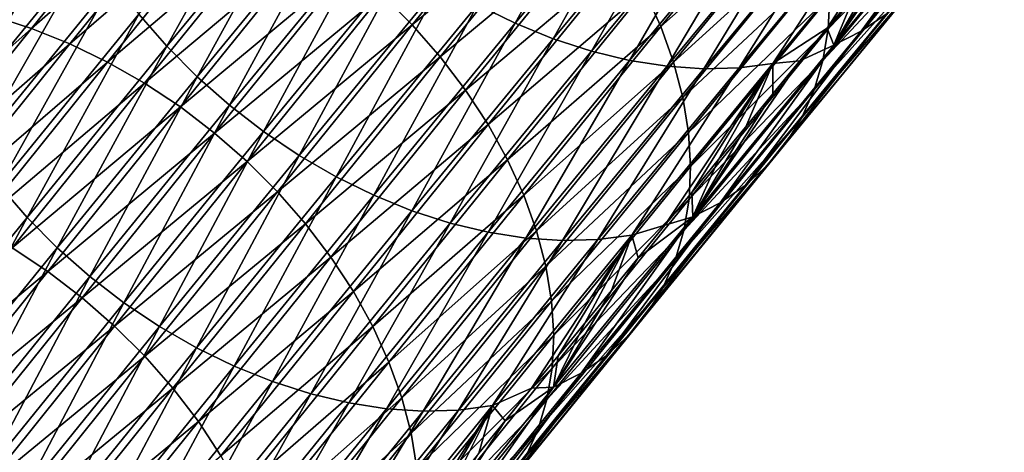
# Model space of a CAD drawing. Header units: millimetres. Extents: x -522 to 188, y -54 to 63.
# Tile 1003 of 1056: x 25.63 to 32.15, y -34.57 to -31.71. Entities that reach past the tile are written whole.
import ezdxf

# ---------------------------------------------------------------- set-up
doc = ezdxf.new("R2010")
doc.units = ezdxf.units.MM
doc.header["$LTSCALE"] = 65.185185
doc.layers.add('39', color=7, linetype='CONTINUOUS')
doc.layers.add('40', color=7, linetype='CONTINUOUS')

msp = doc.modelspace()

# ---------------------------------------------------------------- linework, layer by layer
at = {"layer": '39', "linetype": 'CONTINUOUS'}
for points in [[(29.1345, -30.6236, -33.0401), (28.0256, -31.5409, -31.6473), (28.2266, -31.7416, -31.6785), (29.1345, -30.6236, -33.0401)], [(29.1345, -30.6236, -33.0401), (28.2266, -31.7416, -31.6785), (29.3195, -30.8355, -33.0903), (29.1345, -30.6236, -33.0401)], [(30.793, -30.6243, -34.8476), (29.7646, -31.5166, -33.3521), (29.8718, -31.752, -33.4738), (30.793, -30.6243, -34.8476)], [(30.793, -30.6243, -34.8476), (29.8718, -31.752, -33.4738), (30.8775, -30.8605, -34.9845), (30.793, -30.6243, -34.8476)], [(31.9141, -30.6338, -37.0453), (30.9905, -31.5512, -35.4751), (30.9801, -31.7685, -35.6604), (31.9141, -30.6338, -37.0453)], [(31.9141, -30.6338, -37.0453), (30.9801, -31.7685, -35.6604), (31.8796, -30.8414, -37.2386), (31.9141, -30.6338, -37.0453)], [(31.3648, -31.67, -38.2649), (31.2001, -31.7833, -38.469), (32.147, -30.6433, -39.8646), (31.3648, -31.67, -38.2649)], [(31.2001, -31.7833, -38.469), (31.9648, -30.7362, -40.0642), (32.147, -30.6433, -39.8646), (31.2001, -31.7833, -38.469)], [(26.5995, -30.6581, -31.8707), (25.4507, -31.6838, -30.6241), (25.7051, -31.7645, -30.522), (26.5995, -30.6581, -31.8707)], [(26.5995, -30.6581, -31.8707), (25.7051, -31.7645, -30.522), (26.8527, -30.7598, -31.7859), (26.5995, -30.6581, -31.8707)], [(26.8527, -30.7598, -31.7859), (25.7051, -31.7645, -30.522), (25.9586, -31.8659, -30.4376), (26.8527, -30.7598, -31.7859)], [(26.8527, -30.7598, -31.7859), (25.9586, -31.8659, -30.4376), (27.1027, -30.8814, -31.7195), (26.8527, -30.7598, -31.7859)], [(31.0177, -31.8763, -38.6685), (31.9648, -30.7362, -40.0642), (31.2001, -31.7833, -38.469), (31.0177, -31.8763, -38.6685)], [(31.0177, -31.8763, -38.6685), (31.6991, -30.8892, -40.1574), (31.9648, -30.7362, -40.0642), (31.0177, -31.8763, -38.6685)], [(29.3195, -30.8355, -33.0903), (28.2266, -31.7416, -31.6785), (28.4119, -31.9532, -31.729), (29.3195, -30.8355, -33.0903)], [(29.3195, -30.8355, -33.0903), (28.4119, -31.9532, -31.729), (29.4872, -31.0563, -33.1595), (29.3195, -30.8355, -33.0903)], [(31.8796, -30.8414, -37.2386), (30.9801, -31.7685, -35.6604), (30.9456, -31.9761, -35.8538), (31.8796, -30.8414, -37.2386)], [(31.8796, -30.8414, -37.2386), (30.9456, -31.9761, -35.8538), (31.8213, -31.0373, -37.4383), (31.8796, -30.8414, -37.2386)], [(27.1027, -30.8814, -31.7195), (25.9586, -31.8659, -30.4376), (26.2088, -31.9871, -30.3715), (27.1027, -30.8814, -31.7195)], [(27.1027, -30.8814, -31.7195), (26.2088, -31.9871, -30.3715), (27.3471, -31.0216, -31.6721), (27.1027, -30.8814, -31.7195)], [(30.8775, -30.8605, -34.9845), (29.8718, -31.752, -33.4738), (29.9565, -31.9879, -33.6109), (30.8775, -30.8605, -34.9845)], [(30.8775, -30.8605, -34.9845), (29.9565, -31.9879, -33.6109), (30.939, -31.0951, -35.1356), (30.8775, -30.8605, -34.9845)], [(31.517, -31.1076, -39.8896), (31.6991, -30.8892, -40.1574), (31.0177, -31.8763, -38.6685), (31.517, -31.1076, -39.8896)], [(27.3471, -31.0216, -31.6721), (26.2088, -31.9871, -30.3715), (26.4535, -32.1271, -30.3244), (27.3471, -31.0216, -31.6721)], [(27.3471, -31.0216, -31.6721), (26.4535, -32.1271, -30.3244), (27.5839, -31.1792, -31.6441), (27.3471, -31.0216, -31.6721)], [(31.8213, -31.0373, -37.4383), (30.8874, -32.1719, -36.0536), (31.7399, -31.2197, -37.6427), (31.8213, -31.0373, -37.4383)], [(31.8213, -31.0373, -37.4383), (30.9456, -31.9761, -35.8538), (30.8874, -32.1719, -36.0536), (31.8213, -31.0373, -37.4383)], [(29.4872, -31.0563, -33.1595), (28.4119, -31.9532, -31.729), (28.5798, -32.1738, -31.7985), (29.4872, -31.0563, -33.1595)], [(29.4872, -31.0563, -33.1595), (28.5798, -32.1738, -31.7985), (29.6361, -31.284, -33.2471), (29.4872, -31.0563, -33.1595)], [(30.939, -31.0951, -35.1356), (29.9565, -31.9879, -33.6109), (30.0181, -32.2224, -33.7622), (30.939, -31.0951, -35.1356)], [(30.939, -31.0951, -35.1356), (30.0181, -32.2224, -33.7622), (30.9768, -31.3261, -35.2997), (30.939, -31.0951, -35.1356)], [(31.3354, -31.326, -39.6222), (31.517, -31.1076, -39.8896), (31.0177, -31.8763, -38.6685), (31.3354, -31.326, -39.6222)], [(27.5839, -31.1792, -31.6441), (26.4535, -32.1271, -30.3244), (26.6904, -32.2844, -30.2967), (27.5839, -31.1792, -31.6441)], [(27.5839, -31.1792, -31.6441), (26.6904, -32.2844, -30.2967), (27.8107, -31.3529, -31.6358), (27.5839, -31.1792, -31.6441)], [(31.7399, -31.2197, -37.6427), (30.8874, -32.1719, -36.0536), (30.806, -32.3543, -36.258), (31.7399, -31.2197, -37.6427)], [(31.7399, -31.2197, -37.6427), (30.806, -32.3543, -36.258), (31.636, -31.387, -37.8498), (31.7399, -31.2197, -37.6427)], [(29.6361, -31.284, -33.2471), (28.5798, -32.1738, -31.7985), (28.7287, -32.4014, -31.8863), (29.6361, -31.284, -33.2471)], [(29.6361, -31.284, -33.2471), (28.7287, -32.4014, -31.8863), (29.7646, -31.5166, -33.3521), (29.6361, -31.284, -33.2471)], [(27.8107, -31.3529, -31.6358), (26.6904, -32.2844, -30.2967), (26.9174, -32.4578, -30.2887), (27.8107, -31.3529, -31.6358)], [(27.8107, -31.3529, -31.6358), (26.9174, -32.4578, -30.2887), (28.0256, -31.5409, -31.6473), (27.8107, -31.3529, -31.6358)], [(30.9768, -31.3261, -35.2997), (30.0181, -32.2224, -33.7622), (30.056, -32.4532, -33.9265), (30.9768, -31.3261, -35.2997)], [(30.9768, -31.3261, -35.2997), (30.056, -32.4532, -33.9265), (30.9905, -31.5512, -35.4751), (30.9768, -31.3261, -35.2997)], [(31.1542, -31.5442, -39.3551), (31.3354, -31.326, -39.6222), (31.0177, -31.8763, -38.6685), (31.1542, -31.5442, -39.3551)], [(31.636, -31.387, -37.8498), (30.806, -32.3543, -36.258), (30.7021, -32.5216, -36.4651), (31.636, -31.387, -37.8498)], [(31.636, -31.387, -37.8498), (30.7021, -32.5216, -36.4651), (31.5106, -31.5375, -38.0578), (31.636, -31.387, -37.8498)], [(28.0256, -31.5409, -31.6473), (26.9174, -32.4578, -30.2887), (27.1325, -32.6457, -30.3004), (28.0256, -31.5409, -31.6473)], [(28.0256, -31.5409, -31.6473), (27.1325, -32.6457, -30.3004), (28.2266, -31.7416, -31.6785), (28.0256, -31.5409, -31.6473)], [(29.7646, -31.5166, -33.3521), (28.7287, -32.4014, -31.8863), (28.8574, -32.6338, -31.9915), (29.7646, -31.5166, -33.3521)], [(29.7646, -31.5166, -33.3521), (28.8574, -32.6338, -31.9915), (29.8718, -31.752, -33.4738), (29.7646, -31.5166, -33.3521)], [(30.9905, -31.5512, -35.4751), (30.056, -32.4532, -33.9265), (30.0698, -32.6782, -34.102), (30.9905, -31.5512, -35.4751)], [(30.9905, -31.5512, -35.4751), (30.0698, -32.6782, -34.102), (30.9801, -31.7685, -35.6604), (30.9905, -31.5512, -35.4751)], [(31.5106, -31.5375, -38.0578), (30.5766, -32.6722, -36.673), (31.3648, -31.67, -38.2649), (31.5106, -31.5375, -38.0578)], [(31.5106, -31.5375, -38.0578), (30.7021, -32.5216, -36.4651), (30.5766, -32.6722, -36.673), (31.5106, -31.5375, -38.0578)], [(30.9735, -31.7623, -39.0884), (31.1542, -31.5442, -39.3551), (31.0177, -31.8763, -38.6685), (30.9735, -31.7623, -39.0884)], [(25.4507, -31.6838, -30.6241), (24.5719, -32.774, -29.2916), (25.7051, -31.7645, -30.522), (25.4507, -31.6838, -30.6241)], [(31.3648, -31.67, -38.2649), (30.4308, -32.8048, -36.8799), (31.2001, -31.7833, -38.469), (31.3648, -31.67, -38.2649)], [(31.3648, -31.67, -38.2649), (30.5766, -32.6722, -36.673), (30.4308, -32.8048, -36.8799), (31.3648, -31.67, -38.2649)], [(28.2266, -31.7416, -31.6785), (27.1325, -32.6457, -30.3004), (27.3337, -32.8462, -30.3318), (28.2266, -31.7416, -31.6785)], [(28.2266, -31.7416, -31.6785), (27.3337, -32.8462, -30.3318), (28.4119, -31.9532, -31.729), (28.2266, -31.7416, -31.6785)], [(29.8718, -31.752, -33.4738), (28.8574, -32.6338, -31.9915), (28.9647, -32.869, -32.1133), (29.8718, -31.752, -33.4738)], [(29.8718, -31.752, -33.4738), (28.9647, -32.869, -32.1133), (29.9565, -31.9879, -33.6109), (29.8718, -31.752, -33.4738)], [(25.7051, -31.7645, -30.522), (24.5719, -32.774, -29.2916), (24.8266, -32.8545, -29.1899), (25.7051, -31.7645, -30.522)], [(25.7051, -31.7645, -30.522), (24.8266, -32.8545, -29.1899), (25.9586, -31.8659, -30.4376), (25.7051, -31.7645, -30.522)], [(30.9801, -31.7685, -35.6604), (30.0698, -32.6782, -34.102), (30.0595, -32.8955, -34.2874), (30.9801, -31.7685, -35.6604)], [(30.9801, -31.7685, -35.6604), (30.0595, -32.8955, -34.2874), (30.9456, -31.9761, -35.8538), (30.9801, -31.7685, -35.6604)], [(30.4308, -32.8048, -36.8799), (30.2658, -32.9183, -37.0839), (31.2001, -31.7833, -38.469), (30.4308, -32.8048, -36.8799)], [(30.2658, -32.9183, -37.0839), (31.0177, -31.8763, -38.6685), (31.2001, -31.7833, -38.469), (30.2658, -32.9183, -37.0839)], [(30.7932, -31.9802, -38.822), (30.9735, -31.7623, -39.0884), (31.0177, -31.8763, -38.6685), (30.7932, -31.9802, -38.822)], [(25.9586, -31.8659, -30.4376), (24.8266, -32.8545, -29.1899), (25.0802, -32.9556, -29.1057), (25.9586, -31.8659, -30.4376)], [(25.9586, -31.8659, -30.4376), (25.0802, -32.9556, -29.1057), (26.2088, -31.9871, -30.3715), (25.9586, -31.8659, -30.4376)], [(30.0833, -33.0115, -37.2831), (31.0177, -31.8763, -38.6685), (30.2658, -32.9183, -37.0839), (30.0833, -33.0115, -37.2831)], [(30.0833, -33.0115, -37.2831), (30.7932, -31.9802, -38.822), (31.0177, -31.8763, -38.6685), (30.0833, -33.0115, -37.2831)], [(26.2088, -31.9871, -30.3715), (25.0802, -32.9556, -29.1057), (25.3306, -33.0766, -29.0399), (26.2088, -31.9871, -30.3715)], [(26.2088, -31.9871, -30.3715), (25.3306, -33.0766, -29.0399), (26.4535, -32.1271, -30.3244), (26.2088, -31.9871, -30.3715)], [(28.4119, -31.9532, -31.729), (27.3337, -32.8462, -30.3318), (27.5191, -33.0577, -30.3825), (28.4119, -31.9532, -31.729)], [(28.4119, -31.9532, -31.729), (27.5191, -33.0577, -30.3825), (28.5798, -32.1738, -31.7985), (28.4119, -31.9532, -31.729)], [(29.9565, -31.9879, -33.6109), (28.9647, -32.869, -32.1133), (29.0495, -33.1049, -32.2505), (29.9565, -31.9879, -33.6109)], [(29.9565, -31.9879, -33.6109), (29.0495, -33.1049, -32.2505), (30.0181, -32.2224, -33.7622), (29.9565, -31.9879, -33.6109)], [(30.9456, -31.9761, -35.8538), (30.0595, -32.8955, -34.2874), (30.025, -33.103, -34.4808), (30.9456, -31.9761, -35.8538)], [(30.9456, -31.9761, -35.8538), (30.025, -33.103, -34.4808), (30.8874, -32.1719, -36.0536), (30.9456, -31.9761, -35.8538)], [(30.6135, -32.1979, -38.5561), (30.7932, -31.9802, -38.822), (30.0833, -33.0115, -37.2831), (30.6135, -32.1979, -38.5561)], [(26.4535, -32.1271, -30.3244), (25.3306, -33.0766, -29.0399), (25.5755, -33.2164, -28.993), (26.4535, -32.1271, -30.3244)], [(26.4535, -32.1271, -30.3244), (25.5755, -33.2164, -28.993), (26.6904, -32.2844, -30.2967), (26.4535, -32.1271, -30.3244)], [(28.5798, -32.1738, -31.7985), (27.5191, -33.0577, -30.3825), (27.6871, -33.2781, -30.4521), (28.5798, -32.1738, -31.7985)], [(28.5798, -32.1738, -31.7985), (27.6871, -33.2781, -30.4521), (28.7287, -32.4014, -31.8863), (28.5798, -32.1738, -31.7985)], [(30.8874, -32.1719, -36.0536), (29.9668, -33.2989, -34.6806), (30.806, -32.3543, -36.258), (30.8874, -32.1719, -36.0536)], [(30.8874, -32.1719, -36.0536), (30.025, -33.103, -34.4808), (29.9668, -33.2989, -34.6806), (30.8874, -32.1719, -36.0536)], [(30.4342, -32.4154, -38.2905), (30.6135, -32.1979, -38.5561), (30.0833, -33.0115, -37.2831), (30.4342, -32.4154, -38.2905)], [(30.0181, -32.2224, -33.7622), (29.0495, -33.1049, -32.2505), (29.1112, -33.3393, -32.402), (30.0181, -32.2224, -33.7622)], [(30.0181, -32.2224, -33.7622), (29.1112, -33.3393, -32.402), (30.056, -32.4532, -33.9265), (30.0181, -32.2224, -33.7622)], [(26.6904, -32.2844, -30.2967), (25.5755, -33.2164, -28.993), (25.8125, -33.3736, -28.9655), (26.6904, -32.2844, -30.2967)], [(26.6904, -32.2844, -30.2967), (25.8125, -33.3736, -28.9655), (26.9174, -32.4578, -30.2887), (26.6904, -32.2844, -30.2967)], [(28.7287, -32.4014, -31.8863), (27.6871, -33.2781, -30.4521), (27.8361, -33.5056, -30.54), (28.7287, -32.4014, -31.8863)], [(28.7287, -32.4014, -31.8863), (27.8361, -33.5056, -30.54), (28.8574, -32.6338, -31.9915), (28.7287, -32.4014, -31.8863)], [(30.806, -32.3543, -36.258), (29.9668, -33.2989, -34.6806), (29.8853, -33.4813, -34.8849), (30.806, -32.3543, -36.258)], [(30.806, -32.3543, -36.258), (29.8853, -33.4813, -34.8849), (30.7021, -32.5216, -36.4651), (30.806, -32.3543, -36.258)], [(26.9174, -32.4578, -30.2887), (25.8125, -33.3736, -28.9655), (26.0397, -33.5468, -28.9577), (26.9174, -32.4578, -30.2887)], [(26.9174, -32.4578, -30.2887), (26.0397, -33.5468, -28.9577), (27.1325, -32.6457, -30.3004), (26.9174, -32.4578, -30.2887)], [(30.056, -32.4532, -33.9265), (29.1112, -33.3393, -32.402), (29.1491, -33.5701, -32.5662), (30.056, -32.4532, -33.9265)], [(30.056, -32.4532, -33.9265), (29.1491, -33.5701, -32.5662), (30.0698, -32.6782, -34.102), (30.056, -32.4532, -33.9265)], [(30.2553, -32.6327, -38.0254), (30.4342, -32.4154, -38.2905), (30.0833, -33.0115, -37.2831), (30.2553, -32.6327, -38.0254)], [(30.7021, -32.5216, -36.4651), (29.8853, -33.4813, -34.8849), (29.7813, -33.6487, -35.0919), (30.7021, -32.5216, -36.4651)], [(30.7021, -32.5216, -36.4651), (29.7813, -33.6487, -35.0919), (30.5766, -32.6722, -36.673), (30.7021, -32.5216, -36.4651)], [(27.1325, -32.6457, -30.3004), (26.0397, -33.5468, -28.9577), (26.2548, -33.7346, -28.9695), (27.1325, -32.6457, -30.3004)], [(27.1325, -32.6457, -30.3004), (26.2548, -33.7346, -28.9695), (27.3337, -32.8462, -30.3318), (27.1325, -32.6457, -30.3004)], [(28.8574, -32.6338, -31.9915), (27.8361, -33.5056, -30.54), (27.9649, -33.738, -30.6453), (28.8574, -32.6338, -31.9915)], [(28.8574, -32.6338, -31.9915), (27.9649, -33.738, -30.6453), (28.9647, -32.869, -32.1133), (28.8574, -32.6338, -31.9915)], [(30.077, -32.8498, -37.7606), (30.2553, -32.6327, -38.0254), (30.0833, -33.0115, -37.2831), (30.077, -32.8498, -37.7606)], [(30.0698, -32.6782, -34.102), (29.1491, -33.5701, -32.5662), (29.163, -33.7951, -32.7418), (30.0698, -32.6782, -34.102)], [(30.0698, -32.6782, -34.102), (29.163, -33.7951, -32.7418), (30.0595, -32.8955, -34.2874), (30.0698, -32.6782, -34.102)], [(30.5766, -32.6722, -36.673), (29.6558, -33.7995, -35.2997), (30.4308, -32.8048, -36.8799), (30.5766, -32.6722, -36.673)], [(30.5766, -32.6722, -36.673), (29.7813, -33.6487, -35.0919), (29.6558, -33.7995, -35.2997), (30.5766, -32.6722, -36.673)], [(27.3337, -32.8462, -30.3318), (26.2548, -33.7346, -28.9695), (26.456, -33.935, -29.0009), (27.3337, -32.8462, -30.3318)], [(27.3337, -32.8462, -30.3318), (26.456, -33.935, -29.0009), (27.5191, -33.0577, -30.3825), (27.3337, -32.8462, -30.3318)], [(30.4308, -32.8048, -36.8799), (29.5098, -33.9323, -35.5064), (30.2658, -32.9183, -37.0839), (30.4308, -32.8048, -36.8799)], [(30.4308, -32.8048, -36.8799), (29.6558, -33.7995, -35.2997), (29.5098, -33.9323, -35.5064), (30.4308, -32.8048, -36.8799)], [(29.8991, -33.0666, -37.4962), (30.077, -32.8498, -37.7606), (30.0833, -33.0115, -37.2831), (29.8991, -33.0666, -37.4962)], [(28.9647, -32.869, -32.1133), (27.9649, -33.738, -30.6453), (28.0721, -33.9732, -30.7671), (28.9647, -32.869, -32.1133)], [(28.9647, -32.869, -32.1133), (28.0721, -33.9732, -30.7671), (29.0495, -33.1049, -32.2505), (28.9647, -32.869, -32.1133)], [(30.0595, -32.8955, -34.2874), (29.163, -33.7951, -32.7418), (29.1526, -34.0124, -32.9271), (30.0595, -32.8955, -34.2874)], [(30.0595, -32.8955, -34.2874), (29.1526, -34.0124, -32.9271), (30.025, -33.103, -34.4808), (30.0595, -32.8955, -34.2874)], [(29.5098, -33.9323, -35.5064), (29.3447, -34.046, -35.7101), (30.2658, -32.9183, -37.0839), (29.5098, -33.9323, -35.5064)], [(29.3447, -34.046, -35.7101), (30.0833, -33.0115, -37.2831), (30.2658, -32.9183, -37.0839), (29.3447, -34.046, -35.7101)], [(27.5191, -33.0577, -30.3825), (26.456, -33.935, -29.0009), (26.6415, -34.1465, -29.0517), (27.5191, -33.0577, -30.3825)], [(27.5191, -33.0577, -30.3825), (26.6415, -34.1465, -29.0517), (27.6871, -33.2781, -30.4521), (27.5191, -33.0577, -30.3825)], [(29.162, -34.1394, -35.909), (30.0833, -33.0115, -37.2831), (29.3447, -34.046, -35.7101), (29.162, -34.1394, -35.909)], [(29.162, -34.1394, -35.909), (29.7217, -33.2831, -37.2323), (30.0833, -33.0115, -37.2831), (29.162, -34.1394, -35.909)], [(29.7217, -33.2831, -37.2323), (29.8991, -33.0666, -37.4962), (30.0833, -33.0115, -37.2831), (29.7217, -33.2831, -37.2323)], [(29.0495, -33.1049, -32.2505), (28.0721, -33.9732, -30.7671), (28.157, -34.2091, -30.9043), (29.0495, -33.1049, -32.2505)], [(29.0495, -33.1049, -32.2505), (28.157, -34.2091, -30.9043), (29.1112, -33.3393, -32.402), (29.0495, -33.1049, -32.2505)], [(30.025, -33.103, -34.4808), (29.1526, -34.0124, -32.9271), (29.1181, -34.22, -33.1204), (30.025, -33.103, -34.4808)], [(30.025, -33.103, -34.4808), (29.1181, -34.22, -33.1204), (29.9668, -33.2989, -34.6806), (30.025, -33.103, -34.4808)], [(25.5755, -33.2164, -28.993), (24.7134, -34.2872, -27.6788), (25.8125, -33.3736, -28.9655), (25.5755, -33.2164, -28.993)], [(27.6871, -33.2781, -30.4521), (26.6415, -34.1465, -29.0517), (26.8095, -34.3669, -29.1213), (27.6871, -33.2781, -30.4521)], [(27.6871, -33.2781, -30.4521), (26.8095, -34.3669, -29.1213), (27.8361, -33.5056, -30.54), (27.6871, -33.2781, -30.4521)], [(29.9668, -33.2989, -34.6806), (29.0598, -34.416, -33.3201), (29.8853, -33.4813, -34.8849), (29.9668, -33.2989, -34.6806)], [(29.9668, -33.2989, -34.6806), (29.1181, -34.22, -33.1204), (29.0598, -34.416, -33.3201), (29.9668, -33.2989, -34.6806)], [(29.5447, -33.4994, -36.9687), (29.7217, -33.2831, -37.2323), (29.162, -34.1394, -35.909), (29.5447, -33.4994, -36.9687)], [(25.8125, -33.3736, -28.9655), (24.7134, -34.2872, -27.6788), (24.9505, -34.4443, -27.6514), (25.8125, -33.3736, -28.9655)], [(25.8125, -33.3736, -28.9655), (24.9505, -34.4443, -27.6514), (26.0397, -33.5468, -28.9577), (25.8125, -33.3736, -28.9655)], [(29.1112, -33.3393, -32.402), (28.157, -34.2091, -30.9043), (28.2186, -34.4435, -31.0556), (29.1112, -33.3393, -32.402)], [(29.1112, -33.3393, -32.402), (28.2186, -34.4435, -31.0556), (29.1491, -33.5701, -32.5662), (29.1112, -33.3393, -32.402)], [(27.8361, -33.5056, -30.54), (26.8095, -34.3669, -29.1213), (26.9585, -34.5944, -29.2091), (27.8361, -33.5056, -30.54)], [(27.8361, -33.5056, -30.54), (26.9585, -34.5944, -29.2091), (27.9649, -33.738, -30.6453), (27.8361, -33.5056, -30.54)], [(29.8853, -33.4813, -34.8849), (29.0598, -34.416, -33.3201), (28.9782, -34.5986, -33.5242), (29.8853, -33.4813, -34.8849)], [(29.8853, -33.4813, -34.8849), (28.9782, -34.5986, -33.5242), (29.7813, -33.6487, -35.0919), (29.8853, -33.4813, -34.8849)], [(29.3683, -33.7154, -36.7056), (29.5447, -33.4994, -36.9687), (29.162, -34.1394, -35.909), (29.3683, -33.7154, -36.7056)], [(26.0397, -33.5468, -28.9577), (24.9505, -34.4443, -27.6514), (25.1777, -34.6175, -27.6436), (26.0397, -33.5468, -28.9577)], [(26.0397, -33.5468, -28.9577), (25.1777, -34.6175, -27.6436), (26.2548, -33.7346, -28.9695), (26.0397, -33.5468, -28.9577)], [(29.1491, -33.5701, -32.5662), (28.2186, -34.4435, -31.0556), (28.2565, -34.6744, -31.2198), (29.1491, -33.5701, -32.5662)], [(29.1491, -33.5701, -32.5662), (28.2565, -34.6744, -31.2198), (29.163, -33.7951, -32.7418), (29.1491, -33.5701, -32.5662)], [(29.7813, -33.6487, -35.0919), (28.9782, -34.5986, -33.5242), (28.8741, -34.7661, -33.731), (29.7813, -33.6487, -35.0919)], [(29.7813, -33.6487, -35.0919), (28.8741, -34.7661, -33.731), (29.6558, -33.7995, -35.2997), (29.7813, -33.6487, -35.0919)], [(26.2548, -33.7346, -28.9695), (25.1777, -34.6175, -27.6436), (25.3929, -34.8053, -27.6554), (26.2548, -33.7346, -28.9695)], [(26.2548, -33.7346, -28.9695), (25.3929, -34.8053, -27.6554), (26.456, -33.935, -29.0009), (26.2548, -33.7346, -28.9695)], [(27.9649, -33.738, -30.6453), (26.9585, -34.5944, -29.2091), (27.0872, -34.8269, -29.3143), (27.9649, -33.738, -30.6453)], [(27.9649, -33.738, -30.6453), (27.0872, -34.8269, -29.3143), (28.0721, -33.9732, -30.7671), (27.9649, -33.738, -30.6453)], [(29.1923, -33.9311, -36.4429), (29.3683, -33.7154, -36.7056), (29.162, -34.1394, -35.909), (29.1923, -33.9311, -36.4429)], [(29.163, -33.7951, -32.7418), (28.2565, -34.6744, -31.2198), (28.2702, -34.8995, -31.3952), (29.163, -33.7951, -32.7418)], [(29.163, -33.7951, -32.7418), (28.2702, -34.8995, -31.3952), (29.1526, -34.0124, -32.9271), (29.163, -33.7951, -32.7418)], [(29.6558, -33.7995, -35.2997), (28.7484, -34.9171, -33.9385), (29.5098, -33.9323, -35.5064), (29.6558, -33.7995, -35.2997)], [(29.6558, -33.7995, -35.2997), (28.8741, -34.7661, -33.731), (28.7484, -34.9171, -33.9385), (29.6558, -33.7995, -35.2997)], [(26.456, -33.935, -29.0009), (25.3929, -34.8053, -27.6554), (25.5941, -35.0058, -27.6868), (26.456, -33.935, -29.0009)], [(26.456, -33.935, -29.0009), (25.5941, -35.0058, -27.6868), (26.6415, -34.1465, -29.0517), (26.456, -33.935, -29.0009)], [(29.5098, -33.9323, -35.5064), (28.6022, -35.0502, -34.1449), (29.3447, -34.046, -35.7101), (29.5098, -33.9323, -35.5064)], [(29.5098, -33.9323, -35.5064), (28.7484, -34.9171, -33.9385), (28.6022, -35.0502, -34.1449), (29.5098, -33.9323, -35.5064)], [(29.0168, -34.1464, -36.1807), (29.1923, -33.9311, -36.4429), (29.162, -34.1394, -35.909), (29.0168, -34.1464, -36.1807)], [(28.0721, -33.9732, -30.7671), (27.0872, -34.8269, -29.3143), (27.1944, -35.0622, -29.436), (28.0721, -33.9732, -30.7671)], [(28.0721, -33.9732, -30.7671), (27.1944, -35.0622, -29.436), (28.157, -34.2091, -30.9043), (28.0721, -33.9732, -30.7671)], [(29.1526, -34.0124, -32.9271), (28.2702, -34.8995, -31.3952), (28.2598, -35.117, -31.5803), (29.1526, -34.0124, -32.9271)], [(29.1526, -34.0124, -32.9271), (28.2598, -35.117, -31.5803), (29.1181, -34.22, -33.1204), (29.1526, -34.0124, -32.9271)], [(28.6022, -35.0502, -34.1449), (28.4369, -35.1641, -34.3483), (29.3447, -34.046, -35.7101), (28.6022, -35.0502, -34.1449)], [(28.4369, -35.1641, -34.3483), (29.162, -34.1394, -35.909), (29.3447, -34.046, -35.7101), (28.4369, -35.1641, -34.3483)], [(26.6415, -34.1465, -29.0517), (25.5941, -35.0058, -27.6868), (25.7795, -35.2173, -27.7374), (26.6415, -34.1465, -29.0517)], [(26.6415, -34.1465, -29.0517), (25.7795, -35.2173, -27.7374), (26.8095, -34.3669, -29.1213), (26.6415, -34.1465, -29.0517)], [(28.254, -35.2578, -34.5469), (29.162, -34.1394, -35.909), (28.4369, -35.1641, -34.3483), (28.254, -35.2578, -34.5469)], [(28.254, -35.2578, -34.5469), (28.8418, -34.3614, -35.9188), (29.162, -34.1394, -35.909), (28.254, -35.2578, -34.5469)], [(28.8418, -34.3614, -35.9188), (29.0168, -34.1464, -36.1807), (29.162, -34.1394, -35.909), (28.8418, -34.3614, -35.9188)], [(28.157, -34.2091, -30.9043), (27.1944, -35.0622, -29.436), (27.2792, -35.2982, -29.573), (28.157, -34.2091, -30.9043)], [(28.157, -34.2091, -30.9043), (27.2792, -35.2982, -29.573), (28.2186, -34.4435, -31.0556), (28.157, -34.2091, -30.9043)], [(29.1181, -34.22, -33.1204), (28.2598, -35.117, -31.5803), (28.2251, -35.3248, -31.7735), (29.1181, -34.22, -33.1204)], [(29.1181, -34.22, -33.1204), (28.2251, -35.3248, -31.7735), (29.0598, -34.416, -33.3201), (29.1181, -34.22, -33.1204)], [(28.6673, -34.576, -35.6575), (28.8418, -34.3614, -35.9188), (28.254, -35.2578, -34.5469), (28.6673, -34.576, -35.6575)], [(26.8095, -34.3669, -29.1213), (25.7795, -35.2173, -27.7374), (25.9474, -35.4378, -27.8068), (26.8095, -34.3669, -29.1213)], [(26.8095, -34.3669, -29.1213), (25.9474, -35.4378, -27.8068), (26.9585, -34.5944, -29.2091), (26.8095, -34.3669, -29.1213)], [(29.0598, -34.416, -33.3201), (28.1667, -35.5209, -31.9729), (28.9782, -34.5986, -33.5242), (29.0598, -34.416, -33.3201)], [(29.0598, -34.416, -33.3201), (28.2251, -35.3248, -31.7735), (28.1667, -35.5209, -31.9729), (29.0598, -34.416, -33.3201)], [(28.2186, -34.4435, -31.0556), (27.2792, -35.2982, -29.573), (27.3407, -35.5328, -29.7241), (28.2186, -34.4435, -31.0556)], [(28.2186, -34.4435, -31.0556), (27.3407, -35.5328, -29.7241), (28.2565, -34.6744, -31.2198), (28.2186, -34.4435, -31.0556)]]:
    msp.add_3dface(points, dxfattribs=at)
at = {"layer": '40', "linetype": 'CONTINUOUS'}
for points in [[(29.6097, -30.4636, -41.4449), (28.9082, -31.7306, -39.9762), (28.6593, -31.6078, -40.0442), (29.6097, -30.4636, -41.4449)], [(29.8582, -30.587, -41.3763), (28.9082, -31.7306, -39.9762), (29.6097, -30.4636, -41.4449), (29.8582, -30.587, -41.3763)], [(25.7801, -30.517, -38.1306), (24.9375, -31.8882, -36.8848), (24.8528, -31.6523, -36.7477), (25.7801, -30.517, -38.1306)], [(25.8647, -30.7531, -38.2675), (24.9375, -31.8882, -36.8848), (25.7801, -30.517, -38.1306), (25.8647, -30.7531, -38.2675)], [(27.3558, -30.5289, -40.043), (26.6008, -31.883, -38.6994), (26.416, -31.6708, -38.6495), (27.3558, -30.5289, -40.043)], [(27.5403, -30.7416, -40.0923), (26.6008, -31.883, -38.6994), (27.3558, -30.5289, -40.043), (27.5403, -30.7416, -40.0923)], [(29.8582, -30.587, -41.3763), (29.1604, -31.8336, -39.8899), (28.9082, -31.7306, -39.9762), (29.8582, -30.587, -41.3763)], [(30.11, -30.6905, -41.2893), (29.1604, -31.8336, -39.8899), (29.8582, -30.587, -41.3763), (30.11, -30.6905, -41.2893)], [(30.11, -30.6905, -41.2893), (29.4136, -31.9159, -39.786), (29.1604, -31.8336, -39.8899), (30.11, -30.6905, -41.2893)], [(30.3628, -30.7732, -41.1848), (29.4136, -31.9159, -39.786), (30.11, -30.6905, -41.2893), (30.3628, -30.7732, -41.1848)], [(25.8647, -30.7531, -38.2675), (25.0447, -32.1236, -37.0064), (24.9375, -31.8882, -36.8848), (25.8647, -30.7531, -38.2675)], [(25.9716, -30.9887, -38.3888), (25.0447, -32.1236, -37.0064), (25.8647, -30.7531, -38.2675), (25.9716, -30.9887, -38.3888)], [(27.5403, -30.7416, -40.0923), (26.8012, -32.0844, -38.7298), (26.6008, -31.883, -38.6994), (27.5403, -30.7416, -40.0923)], [(27.7403, -30.9434, -40.1221), (26.8012, -32.0844, -38.7298), (27.5403, -30.7416, -40.0923), (27.7403, -30.9434, -40.1221)], [(30.3628, -30.7732, -41.1848), (29.6655, -31.9766, -39.6653), (29.4136, -31.9159, -39.786), (30.3628, -30.7732, -41.1848)], [(30.6142, -30.8345, -41.0636), (29.6655, -31.9766, -39.6653), (30.3628, -30.7732, -41.1848), (30.6142, -30.8345, -41.0636)], [(30.6142, -30.8345, -41.0636), (29.9137, -32.0154, -39.5291), (29.6655, -31.9766, -39.6653), (30.6142, -30.8345, -41.0636)], [(30.8621, -30.8737, -40.9268), (29.9137, -32.0154, -39.5291), (30.6142, -30.8345, -41.0636), (30.8621, -30.8737, -40.9268)], [(30.8621, -30.8737, -40.9268), (30.156, -32.0318, -39.3786), (29.9137, -32.0154, -39.5291), (30.8621, -30.8737, -40.9268)], [(31.1041, -30.8905, -40.7758), (30.156, -32.0318, -39.3786), (30.8621, -30.8737, -40.9268), (31.1041, -30.8905, -40.7758)], [(31.1041, -30.8905, -40.7758), (30.3903, -32.0256, -39.2151), (30.156, -32.0318, -39.3786), (31.1041, -30.8905, -40.7758)], [(31.3381, -30.8847, -40.6118), (30.3903, -32.0256, -39.2151), (31.1041, -30.8905, -40.7758), (31.3381, -30.8847, -40.6118)], [(31.3381, -30.8847, -40.6118), (30.6144, -31.997, -39.0401), (30.3903, -32.0256, -39.2151), (31.3381, -30.8847, -40.6118)], [(31.5619, -30.8564, -40.4364), (30.6144, -31.997, -39.0401), (31.3381, -30.8847, -40.6118), (31.5619, -30.8564, -40.4364)], [(31.5619, -30.8564, -40.4364), (30.9735, -31.7623, -39.0884), (30.6144, -31.997, -39.0401), (31.5619, -30.8564, -40.4364)], [(31.1542, -31.5442, -39.3551), (30.9735, -31.7623, -39.0884), (31.5619, -30.8564, -40.4364), (31.1542, -31.5442, -39.3551)], [(27.7403, -30.9434, -40.1221), (27.0156, -32.2731, -38.7404), (26.8012, -32.0844, -38.7298), (27.7403, -30.9434, -40.1221)], [(27.9543, -31.1326, -40.1322), (27.0156, -32.2731, -38.7404), (27.7403, -30.9434, -40.1221), (27.9543, -31.1326, -40.1322)], [(25.9716, -30.9887, -38.3888), (25.1732, -32.3562, -37.1115), (25.0447, -32.1236, -37.0064), (25.9716, -30.9887, -38.3888)], [(26.1, -31.2216, -38.4936), (25.1732, -32.3562, -37.1115), (25.9716, -30.9887, -38.3888), (26.1, -31.2216, -38.4936)], [(27.9543, -31.1326, -40.1322), (27.2418, -32.4475, -38.7313), (27.0156, -32.2731, -38.7404), (27.9543, -31.1326, -40.1322)], [(28.1801, -31.3075, -40.1225), (27.2418, -32.4475, -38.7313), (27.9543, -31.1326, -40.1322), (28.1801, -31.3075, -40.1225)], [(26.1, -31.2216, -38.4936), (25.322, -32.5839, -37.199), (25.1732, -32.3562, -37.1115), (26.1, -31.2216, -38.4936)], [(26.2485, -31.4497, -38.5807), (25.322, -32.5839, -37.199), (26.1, -31.2216, -38.4936), (26.2485, -31.4497, -38.5807)], [(28.1801, -31.3075, -40.1225), (27.4779, -32.6058, -38.7024), (27.2418, -32.4475, -38.7313), (28.1801, -31.3075, -40.1225)], [(28.4158, -31.4663, -40.0931), (27.4779, -32.6058, -38.7024), (28.1801, -31.3075, -40.1225), (28.4158, -31.4663, -40.0931)], [(26.2485, -31.4497, -38.5807), (25.4897, -32.8047, -37.2682), (25.322, -32.5839, -37.199), (26.2485, -31.4497, -38.5807)], [(26.416, -31.6708, -38.6495), (25.4897, -32.8047, -37.2682), (26.2485, -31.4497, -38.5807), (26.416, -31.6708, -38.6495)], [(28.4158, -31.4663, -40.0931), (27.7218, -32.7468, -38.6541), (27.4779, -32.6058, -38.7024), (28.4158, -31.4663, -40.0931)], [(28.6593, -31.6078, -40.0442), (27.7218, -32.7468, -38.6541), (28.4158, -31.4663, -40.0931), (28.6593, -31.6078, -40.0442)], [(28.6593, -31.6078, -40.0442), (27.9711, -32.8691, -38.5868), (27.7218, -32.7468, -38.6541), (28.6593, -31.6078, -40.0442)], [(28.9082, -31.7306, -39.9762), (27.9711, -32.8691, -38.5868), (28.6593, -31.6078, -40.0442), (28.9082, -31.7306, -39.9762)], [(26.416, -31.6708, -38.6495), (25.6748, -33.0166, -37.3185), (25.4897, -32.8047, -37.2682), (26.416, -31.6708, -38.6495)], [(26.6008, -31.883, -38.6994), (25.6748, -33.0166, -37.3185), (26.416, -31.6708, -38.6495), (26.6008, -31.883, -38.6994)], [(28.9082, -31.7306, -39.9762), (28.2237, -32.9717, -38.501), (27.9711, -32.8691, -38.5868), (28.9082, -31.7306, -39.9762)], [(29.1604, -31.8336, -39.8899), (28.2237, -32.9717, -38.501), (28.9082, -31.7306, -39.9762), (29.1604, -31.8336, -39.8899)], [(30.9735, -31.7623, -39.0884), (30.7932, -31.9802, -38.822), (30.6144, -31.997, -39.0401), (30.9735, -31.7623, -39.0884)], [(26.6008, -31.883, -38.6994), (25.8756, -33.2176, -37.3493), (25.6748, -33.0166, -37.3185), (26.6008, -31.883, -38.6994)], [(26.8012, -32.0844, -38.7298), (25.8756, -33.2176, -37.3493), (26.6008, -31.883, -38.6994), (26.8012, -32.0844, -38.7298)], [(29.1604, -31.8336, -39.8899), (28.4772, -33.0535, -38.3976), (28.2237, -32.9717, -38.501), (29.1604, -31.8336, -39.8899)], [(29.4136, -31.9159, -39.786), (28.4772, -33.0535, -38.3976), (29.1604, -31.8336, -39.8899), (29.4136, -31.9159, -39.786)], [(29.4136, -31.9159, -39.786), (28.7294, -33.1138, -38.2775), (28.4772, -33.0535, -38.3976), (29.4136, -31.9159, -39.786)], [(29.6655, -31.9766, -39.6653), (28.7294, -33.1138, -38.2775), (29.4136, -31.9159, -39.786), (29.6655, -31.9766, -39.6653)], [(29.6655, -31.9766, -39.6653), (28.978, -33.1522, -38.1418), (28.7294, -33.1138, -38.2775), (29.6655, -31.9766, -39.6653)], [(29.9137, -32.0154, -39.5291), (28.978, -33.1522, -38.1418), (29.6655, -31.9766, -39.6653), (29.9137, -32.0154, -39.5291)], [(29.9137, -32.0154, -39.5291), (29.2207, -33.1682, -37.9918), (28.978, -33.1522, -38.1418), (29.9137, -32.0154, -39.5291)], [(30.156, -32.0318, -39.3786), (29.2207, -33.1682, -37.9918), (29.9137, -32.0154, -39.5291), (30.156, -32.0318, -39.3786)], [(30.6144, -31.997, -39.0401), (29.6796, -33.1327, -37.654), (30.3903, -32.0256, -39.2151), (30.6144, -31.997, -39.0401)], [(30.6144, -31.997, -39.0401), (29.8991, -33.0666, -37.4962), (29.6796, -33.1327, -37.654), (30.6144, -31.997, -39.0401)], [(30.077, -32.8498, -37.7606), (29.8991, -33.0666, -37.4962), (30.6144, -31.997, -39.0401), (30.077, -32.8498, -37.7606)], [(30.2553, -32.6327, -38.0254), (30.077, -32.8498, -37.7606), (30.6144, -31.997, -39.0401), (30.2553, -32.6327, -38.0254)], [(30.4342, -32.4154, -38.2905), (30.2553, -32.6327, -38.0254), (30.6144, -31.997, -39.0401), (30.4342, -32.4154, -38.2905)], [(30.6135, -32.1979, -38.5561), (30.4342, -32.4154, -38.2905), (30.6144, -31.997, -39.0401), (30.6135, -32.1979, -38.5561)], [(30.7932, -31.9802, -38.822), (30.6135, -32.1979, -38.5561), (30.6144, -31.997, -39.0401), (30.7932, -31.9802, -38.822)], [(30.156, -32.0318, -39.3786), (29.4553, -33.1617, -37.8287), (29.2207, -33.1682, -37.9918), (30.156, -32.0318, -39.3786)], [(30.3903, -32.0256, -39.2151), (29.4553, -33.1617, -37.8287), (30.156, -32.0318, -39.3786), (30.3903, -32.0256, -39.2151)], [(30.3903, -32.0256, -39.2151), (29.6796, -33.1327, -37.654), (29.4553, -33.1617, -37.8287), (30.3903, -32.0256, -39.2151)], [(26.8012, -32.0844, -38.7298), (26.0903, -33.406, -37.3604), (25.8756, -33.2176, -37.3493), (26.8012, -32.0844, -38.7298)], [(27.0156, -32.2731, -38.7404), (26.0903, -33.406, -37.3604), (26.8012, -32.0844, -38.7298), (27.0156, -32.2731, -38.7404)], [(27.0156, -32.2731, -38.7404), (26.3168, -33.5799, -37.3518), (26.0903, -33.406, -37.3604), (27.0156, -32.2731, -38.7404)], [(27.2418, -32.4475, -38.7313), (26.3168, -33.5799, -37.3518), (27.0156, -32.2731, -38.7404), (27.2418, -32.4475, -38.7313)], [(27.2418, -32.4475, -38.7313), (26.5533, -33.7379, -37.3234), (26.3168, -33.5799, -37.3518), (27.2418, -32.4475, -38.7313)], [(27.4779, -32.6058, -38.7024), (26.5533, -33.7379, -37.3234), (27.2418, -32.4475, -38.7313), (27.4779, -32.6058, -38.7024)], [(27.4779, -32.6058, -38.7024), (26.7975, -33.8784, -37.2756), (26.5533, -33.7379, -37.3234), (27.4779, -32.6058, -38.7024)], [(27.7218, -32.7468, -38.6541), (26.7975, -33.8784, -37.2756), (27.4779, -32.6058, -38.7024), (27.7218, -32.7468, -38.6541)], [(27.7218, -32.7468, -38.6541), (27.0471, -34.0003, -37.2088), (26.7975, -33.8784, -37.2756), (27.7218, -32.7468, -38.6541)], [(27.9711, -32.8691, -38.5868), (27.0471, -34.0003, -37.2088), (27.7218, -32.7468, -38.6541), (27.9711, -32.8691, -38.5868)], [(25.6748, -33.0166, -37.3185), (24.7628, -34.1401, -35.9504), (25.4897, -32.8047, -37.2682), (25.6748, -33.0166, -37.3185)], [(27.9711, -32.8691, -38.5868), (27.3001, -34.1024, -37.1235), (27.0471, -34.0003, -37.2088), (27.9711, -32.8691, -38.5868)], [(28.2237, -32.9717, -38.501), (27.3001, -34.1024, -37.1235), (27.9711, -32.8691, -38.5868), (28.2237, -32.9717, -38.501)], [(28.2237, -32.9717, -38.501), (27.554, -34.1838, -37.0206), (27.3001, -34.1024, -37.1235), (28.2237, -32.9717, -38.501)], [(28.4772, -33.0535, -38.3976), (27.554, -34.1838, -37.0206), (28.2237, -32.9717, -38.501), (28.4772, -33.0535, -38.3976)], [(25.6748, -33.0166, -37.3185), (24.9638, -34.3409, -35.9816), (24.7628, -34.1401, -35.9504), (25.6748, -33.0166, -37.3185)], [(25.8756, -33.2176, -37.3493), (24.9638, -34.3409, -35.9816), (25.6748, -33.0166, -37.3185), (25.8756, -33.2176, -37.3493)], [(28.4772, -33.0535, -38.3976), (27.8065, -34.2438, -36.901), (27.554, -34.1838, -37.0206), (28.4772, -33.0535, -38.3976)], [(28.7294, -33.1138, -38.2775), (27.8065, -34.2438, -36.901), (28.4772, -33.0535, -38.3976), (28.7294, -33.1138, -38.2775)], [(28.7294, -33.1138, -38.2775), (28.0554, -34.2817, -36.7658), (27.8065, -34.2438, -36.901), (28.7294, -33.1138, -38.2775)], [(28.978, -33.1522, -38.1418), (28.0554, -34.2817, -36.7658), (28.7294, -33.1138, -38.2775), (28.978, -33.1522, -38.1418)], [(29.8991, -33.0666, -37.4962), (29.7217, -33.2831, -37.2323), (29.6796, -33.1327, -37.654), (29.8991, -33.0666, -37.4962)], [(28.978, -33.1522, -38.1418), (28.2983, -34.2974, -36.6161), (28.0554, -34.2817, -36.7658), (28.978, -33.1522, -38.1418)], [(29.2207, -33.1682, -37.9918), (28.2983, -34.2974, -36.6161), (28.978, -33.1522, -38.1418), (29.2207, -33.1682, -37.9918)], [(29.2207, -33.1682, -37.9918), (28.5332, -34.2905, -36.4535), (28.2983, -34.2974, -36.6161), (29.2207, -33.1682, -37.9918)], [(29.4553, -33.1617, -37.8287), (28.5332, -34.2905, -36.4535), (29.2207, -33.1682, -37.9918), (29.4553, -33.1617, -37.8287)], [(29.4553, -33.1617, -37.8287), (28.7578, -34.2612, -36.2792), (28.5332, -34.2905, -36.4535), (29.4553, -33.1617, -37.8287)], [(29.6796, -33.1327, -37.654), (28.7578, -34.2612, -36.2792), (29.4553, -33.1617, -37.8287), (29.6796, -33.1327, -37.654)], [(29.6796, -33.1327, -37.654), (29.0168, -34.1464, -36.1807), (28.7578, -34.2612, -36.2792), (29.6796, -33.1327, -37.654)], [(29.1923, -33.9311, -36.4429), (29.0168, -34.1464, -36.1807), (29.6796, -33.1327, -37.654), (29.1923, -33.9311, -36.4429)], [(29.3683, -33.7154, -36.7056), (29.1923, -33.9311, -36.4429), (29.6796, -33.1327, -37.654), (29.3683, -33.7154, -36.7056)], [(29.5447, -33.4994, -36.9687), (29.3683, -33.7154, -36.7056), (29.6796, -33.1327, -37.654), (29.5447, -33.4994, -36.9687)], [(29.7217, -33.2831, -37.2323), (29.5447, -33.4994, -36.9687), (29.6796, -33.1327, -37.654), (29.7217, -33.2831, -37.2323)], [(25.8756, -33.2176, -37.3493), (25.1787, -34.5289, -35.9931), (24.9638, -34.3409, -35.9816), (25.8756, -33.2176, -37.3493)], [(26.0903, -33.406, -37.3604), (25.1787, -34.5289, -35.9931), (25.8756, -33.2176, -37.3493), (26.0903, -33.406, -37.3604)], [(26.0903, -33.406, -37.3604), (25.4055, -34.7025, -35.9848), (25.1787, -34.5289, -35.9931), (26.0903, -33.406, -37.3604)], [(26.3168, -33.5799, -37.3518), (25.4055, -34.7025, -35.9848), (26.0903, -33.406, -37.3604), (26.3168, -33.5799, -37.3518)], [(26.3168, -33.5799, -37.3518), (25.6422, -34.8601, -35.9568), (25.4055, -34.7025, -35.9848), (26.3168, -33.5799, -37.3518)], [(26.5533, -33.7379, -37.3234), (25.6422, -34.8601, -35.9568), (26.3168, -33.5799, -37.3518), (26.5533, -33.7379, -37.3234)], [(26.5533, -33.7379, -37.3234), (25.8867, -35.0004, -35.9094), (25.6422, -34.8601, -35.9568), (26.5533, -33.7379, -37.3234)], [(26.7975, -33.8784, -37.2756), (25.8867, -35.0004, -35.9094), (26.5533, -33.7379, -37.3234), (26.7975, -33.8784, -37.2756)], [(26.7975, -33.8784, -37.2756), (26.1367, -35.1219, -35.843), (25.8867, -35.0004, -35.9094), (26.7975, -33.8784, -37.2756)], [(27.0471, -34.0003, -37.2088), (26.1367, -35.1219, -35.843), (26.7975, -33.8784, -37.2756), (27.0471, -34.0003, -37.2088)], [(27.0471, -34.0003, -37.2088), (26.3899, -35.2236, -35.7582), (26.1367, -35.1219, -35.843), (27.0471, -34.0003, -37.2088)], [(27.3001, -34.1024, -37.1235), (26.3899, -35.2236, -35.7582), (27.0471, -34.0003, -37.2088), (27.3001, -34.1024, -37.1235)], [(27.3001, -34.1024, -37.1235), (26.6441, -35.3047, -35.6557), (26.3899, -35.2236, -35.7582), (27.3001, -34.1024, -37.1235)], [(27.554, -34.1838, -37.0206), (26.6441, -35.3047, -35.6557), (27.3001, -34.1024, -37.1235), (27.554, -34.1838, -37.0206)], [(29.0168, -34.1464, -36.1807), (28.8418, -34.3614, -35.9188), (28.7578, -34.2612, -36.2792), (29.0168, -34.1464, -36.1807)], [(27.554, -34.1838, -37.0206), (26.8969, -35.3642, -35.5365), (26.6441, -35.3047, -35.6557), (27.554, -34.1838, -37.0206)], [(27.8065, -34.2438, -36.901), (26.8969, -35.3642, -35.5365), (27.554, -34.1838, -37.0206), (27.8065, -34.2438, -36.901)], [(27.8065, -34.2438, -36.901), (27.1461, -35.4018, -35.4017), (26.8969, -35.3642, -35.5365), (27.8065, -34.2438, -36.901)], [(28.0554, -34.2817, -36.7658), (27.1461, -35.4018, -35.4017), (27.8065, -34.2438, -36.901), (28.0554, -34.2817, -36.7658)], [(28.0554, -34.2817, -36.7658), (27.3893, -35.4171, -35.2525), (27.1461, -35.4018, -35.4017), (28.0554, -34.2817, -36.7658)], [(28.2983, -34.2974, -36.6161), (27.3893, -35.4171, -35.2525), (28.0554, -34.2817, -36.7658), (28.2983, -34.2974, -36.6161)], [(28.2983, -34.2974, -36.6161), (27.6244, -35.4099, -35.0903), (27.3893, -35.4171, -35.2525), (28.2983, -34.2974, -36.6161)], [(28.5332, -34.2905, -36.4535), (27.6244, -35.4099, -35.0903), (28.2983, -34.2974, -36.6161), (28.5332, -34.2905, -36.4535)], [(28.5332, -34.2905, -36.4535), (27.8493, -35.3803, -34.9164), (27.6244, -35.4099, -35.0903), (28.5332, -34.2905, -36.4535)], [(28.7578, -34.2612, -36.2792), (27.8493, -35.3803, -34.9164), (28.5332, -34.2905, -36.4535), (28.7578, -34.2612, -36.2792)], [(28.7578, -34.2612, -36.2792), (28.1467, -35.2176, -34.8761), (27.8493, -35.3803, -34.9164), (28.7578, -34.2612, -36.2792)], [(28.3198, -35.0042, -35.1361), (28.1467, -35.2176, -34.8761), (28.7578, -34.2612, -36.2792), (28.3198, -35.0042, -35.1361)], [(28.4933, -34.7903, -35.3966), (28.3198, -35.0042, -35.1361), (28.7578, -34.2612, -36.2792), (28.4933, -34.7903, -35.3966)], [(28.6673, -34.576, -35.6575), (28.4933, -34.7903, -35.3966), (28.7578, -34.2612, -36.2792), (28.6673, -34.576, -35.6575)], [(28.8418, -34.3614, -35.9188), (28.6673, -34.576, -35.6575), (28.7578, -34.2612, -36.2792), (28.8418, -34.3614, -35.9188)]]:
    msp.add_3dface(points, dxfattribs=at)

doc.saveas('drawing.dxf')
